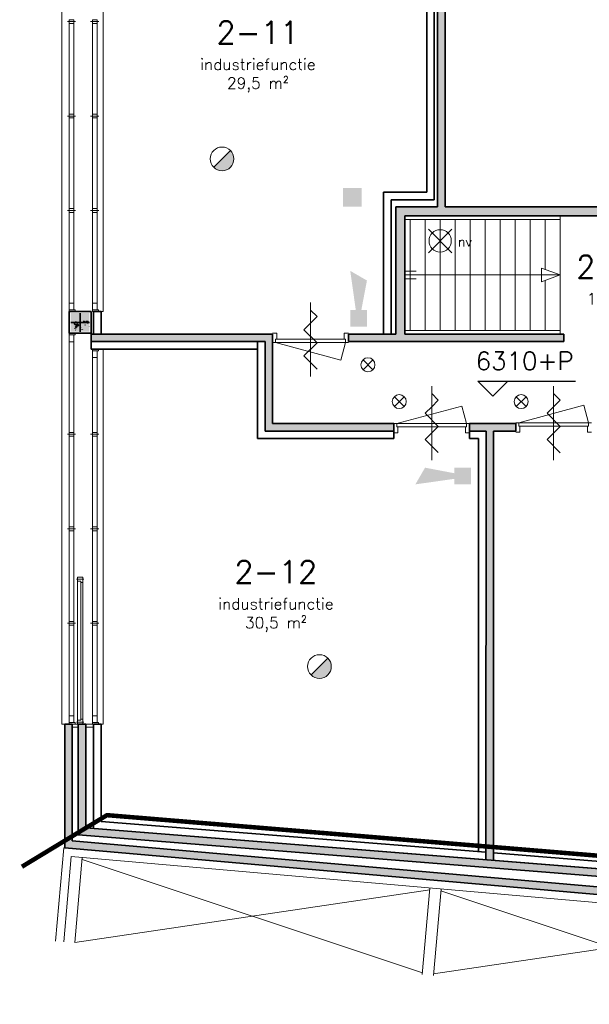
# Model space of a CAD drawing. Header units: millimetres. Extents: x -13022 to 1371524, y -38729 to 632593.
# Tile 307 of 381: x 732641 to 740232, y 569541 to 582658. Entities that reach past the tile are written whole.
import ezdxf

# ---------------------------------------------------------------- set-up
doc = ezdxf.new("R2010")
doc.units = ezdxf.units.MM
doc.header["$LTSCALE"] = 35
doc.linetypes.add('AI9-LType1', pattern=[1.69333, 0.846665, -0.846665])
for name, color, linetype, lineweight in [('A LIJN 1', 1, 'Continuous', 20), ('A LIJN 2', 2, 'Continuous', 35), ('A LIJN 5', 5, 'Continuous', 13), ('A LIJN 9', 252, 'Continuous', 18), ('Al65----_beveiliging-inst', 92, 'Continuous', 9), ('B6 TEKST', 7, 'Continuous', 25), ('B95 tekst', 7, 'Continuous', 25), ('brandveiligheid voorzieningen', 10, 'Continuous', 9)]:
    doc.layers.add(name, color=color, linetype=linetype, lineweight=lineweight)
doc.styles.add('Algemeen', font='simplex.shx', dxfattribs={"height": 2.5})
doc.styles.add('SIMPLEX', font='SIMPLEX.SHX', dxfattribs={"width": 0.75})

# ---------------------------------------------------------------- blocks, each defined once
blk = doc.blocks.new('Brandmelder')
at = {"layer": 'brandveiligheid voorzieningen'}
blk.add_hatch(color=256, dxfattribs=at).paths.add_polyline_path([(76.62, -89.8, 0.198912), (75.85, -87.94), (72.13, -91.66, 0.668179)])
blk.add_line((72.13, -91.66), (75.85, -87.94), dxfattribs=at)
blk.add_circle((73.99, -89.8), 2.63, dxfattribs=at)
blk = doc.blocks.new('Nevenindicator')
at = {"layer": 'Al65----_beveiliging-inst', "color": 92, "ltscale": 0.7}
for p, q in [((159.19, -81.94), (161.37, -79.75)), ((159.19, -79.75), (161.37, -81.94))]:
    blk.add_line(p, q, dxfattribs=at)
blk.add_circle((160.28, -80.84), 1.55, dxfattribs=at)
blk = doc.blocks.new('Signaalgever (akoestisch)')
at = {"layer": 'Al65----_beveiliging-inst', "color": 10, "linetype": 'Continuous'}
for points in [[(3.71, 0), (3.71, 3.71), (0, 0), (0, 3.71)], [(10.23, 0), (12.38, 3.71), (3.71, 1.24), (3.71, 2.48)]]:
    blk.add_solid(points, dxfattribs=at)
blk = doc.blocks.new('Noodverlichting')
at = {"layer": 'Al65----_beveiliging-inst', "color": 92}
for p, q in [((164, -62.36), (158.75, -57.12)), ((158.75, -62.36), (164, -57.12))]:
    blk.add_line(p, q, dxfattribs=at)
blk.add_circle((161.38, -59.74), 2.47, dxfattribs=at)
at = {"layer": 'Al65----_beveiliging-inst', "color": 7, "style": 'Algemeen'}
blk.add_text('nv', height=2.063, dxfattribs=at).set_placement((165.33, -60.96))

msp = doc.modelspace()

# ---------------------------------------------------------------- hatches: boundary and pattern name
at = {"layer": 'A LIJN 9', "ltscale": 0.1}
h = msp.add_hatch(color=256, dxfattribs=at)
h.dxf.hatch_style = 1
h.paths.add_polyline_path([(744044.193, 585438.872), (733441.12, 585438.872), (733441.124, 583979.206), (733541.123, 583979.206), (733541.123, 585338.872), (738210.205, 585338.872), (738210.205, 580166.872), (737654.205, 580166.872), (737654.205, 578469.372), (737021.133, 578469.372), (737021.133, 578369.372), (739894.203, 578369.372), (739894.203, 578469.372), (737774.204, 578469.372), (737774.204, 580046.872), (740819.202, 580046.872), (740819.202, 580166.872), (738310.204, 580166.872), (738310.204, 585338.872), (742834.206, 585338.872), (742834.206, 580166.872), (742309.204, 580166.872), (742309.204, 580066.872), (742934.204, 580066.872), (742934.204, 580166.872), (742934.204, 584069.444), (743064.201, 584069.444), (743064.201, 584169.444), (742934.204, 584169.444), (742934.204, 585338.872), (744044.193, 585338.872)])
h = msp.add_hatch(color=256, dxfattribs=at)
h.dxf.hatch_style = 1
h.paths.add_polyline_path([(736011.12, 578469.372), (733591.126, 578469.373), (733591.126, 578369.373), (735811.119, 578369.372), (735811.123, 578369.372), (735811.123, 578369.372), (735911.121, 578369.372), (735911.121, 577176.446), (737626.755, 577176.446), (737626.755, 577276.446), (736011.12, 577276.446)])
h = msp.add_hatch(color=256, dxfattribs=at)
h.dxf.hatch_style = 1
h.paths.add_polyline_path([(739251.751, 577276.446), (738636.765, 577276.446), (738636.768, 577176.446), (738856.762, 577176.446), (738855.103, 571465.571), (738955.093, 571457.615), (738956.757, 577176.446), (739251.755, 577176.446)])
h = msp.add_hatch(color=256, dxfattribs=at)
h.dxf.hatch_style = 1
h.paths.add_polyline_path([(733341.122, 571717.443), (733341.122, 573271.049), (733241.123, 573271.049), (733241.123, 571625.804), (744281.704, 570660.542), (744281.704, 571264.317), (744181.705, 571264.317), (744181.705, 570769.666)])
h = msp.add_hatch(color=256, dxfattribs=at)
h.dxf.hatch_style = 1
h.paths.add_polyline_path([(733521.122, 571890.008), (733521.122, 571890.008), (733521.122, 573271.049), (733421.124, 573271.049), (733421.124, 571797.649), (744101.704, 570947.771), (744101.704, 571264.317), (744001.705, 571264.317), (744001.705, 571056.044)])

# ---------------------------------------------------------------- linework, layer by layer
at = {"layer": 'A LIJN 1', "linetype": 'Continuous'}
for p, q in [((737774.204, 579996.872), (739844.368, 579996.644)), ((737844.399, 579996.879, -17276054.382), (737844.238, 578519.368, -17276054.382)), ((738044.395, 579995.843, -17276054.382), (738044.235, 578519.352, -17276054.382)), ((738244.392, 579995.843, -17276054.382), (738244.232, 578519.352, -17276054.382)), ((738444.389, 579995.843, -17276054.382), (738444.229, 578519.352, -17276054.382)), ((738644.386, 579995.843, -17276054.382), (738644.226, 578519.352, -17276054.382)), ((738844.383, 579995.843, -17276054.382), (738844.223, 578519.352, -17276054.382)), ((739044.38, 579995.843, -17276054.382), (739044.22, 578519.352, -17276054.382)), ((739244.377, 579995.843, -17276054.382), (739244.217, 578519.352, -17276054.382)), ((739444.374, 579995.843, -17276054.382), (739444.214, 578519.352, -17276054.382)), ((739644.371, 579995.843, -17276054.382), (739644.299, 579330.371, -17276054.382)), ((739844.372, 580045.84, -17276054.382), (739844.204, 578469.355, -17276054.382)), ((739844.368, 579996.644), (739844.372, 580045.84)), ((737774.22, 579306.707, -17276054.382), (737924.213, 579306.686, -17276054.382)), ((739594.585, 579166.484), (739594.601, 579348.466)), ((739594.601, 579348.466, -17276054.382), (739844.334, 579257.538, -17276054.382)), ((739844.334, 579257.555, -17276054.382), (737774.204, 579257.643, -17276054.382)), ((737924.213, 579206.687, -17276054.382), (737774.204, 579206.708, -17276054.382)), ((739844.334, 579257.538, -17276054.382), (739594.585, 579166.484, -17276054.382)), ((739644.283, 579184.603, -17276054.382), (739644.211, 578519.352, -17276054.382)), ((736516.129, 577903.281), (736516.129, 578890.475)), ((736603.596, 578702.985), (736516.129, 578790.475)), ((736516.129, 578615.529), (736603.592, 578702.985)), ((736428.665, 578528.073), (736516.129, 578615.529)), ((736603.596, 578353.143), (736428.665, 578528.073)), ((739844.204, 578519.369), (737774.204, 578519.369)), ((739844.204, 578469.372), (739844.204, 578519.369)), ((736603.596, 578353.143), (736428.665, 578178.212)), ((736603.596, 578003.282), (736428.665, 578178.212)), ((738131.763, 576789.849), (738131.763, 577777.043)), ((739756.763, 576789.335), (739756.763, 577776.529)), ((738219.231, 577589.553), (738131.763, 577677.043)), ((738131.763, 577502.097), (738219.227, 577589.553)), ((739844.231, 577589.039), (739756.763, 577676.529)), ((739756.763, 577501.583), (739844.227, 577589.039)), ((738044.3, 577414.641), (738131.763, 577502.097)), ((739669.3, 577414.127), (739756.763, 577501.583)), ((738219.231, 577239.711), (738044.3, 577414.641)), ((739844.231, 577239.197), (739669.3, 577414.127)), ((738219.231, 577239.711), (738044.3, 577064.78)), ((739844.231, 577239.197), (739669.3, 577064.266)), ((738219.231, 576889.85), (738044.3, 577064.78)), ((739844.231, 576889.336), (739669.3, 577064.266))]:
    msp.add_line(p, q, dxfattribs=at)
at = {"layer": 'A LIJN 2'}
for p, q in [((738210.205, 580166.872), (738210.205, 585338.872)), ((738310.204, 580166.872), (738310.204, 585338.872)), ((738066.124, 580358.871), (738066.124, 585238.871)), ((738166.122, 580258.871), (738166.122, 585238.871)), ((737490.124, 578469.372), (737490.124, 580358.871)), ((737490.124, 580358.871), (737590.122, 580358.871)), ((737590.122, 580358.871), (738066.124, 580358.871)), ((737590.122, 580258.871), (738166.122, 580258.871)), ((737590.122, 578469.372), (737590.122, 580258.871)), ((737654.205, 578469.372), (737654.205, 580166.872)), ((737654.205, 580166.872), (738210.205, 580166.872)), ((738310.204, 580166.872), (740819.202, 580166.872)), ((737774.204, 578469.372), (737774.204, 580046.872)), ((737774.204, 580046.872), (740819.202, 580046.872)), ((733626.125, 578469.372), (733626.125, 578770.128)), ((733726.124, 578770.128), (733626.125, 578770.128)), ((733726.124, 578469.372), (733726.124, 578770.128)), ((733321.121, 578625.136), (733571.064, 578625.145)), ((733377.884, 578625.69, -15000.001), (733372.551, 578618.984, -15000.001)), ((733385.597, 578629.419, -15000.001), (733377.884, 578625.69, -15000.001)), ((733394.165, 578629.431, -15000.001), (733385.597, 578629.419, -15000.001)), ((733401.886, 578625.725, -15000.001), (733394.165, 578629.431, -15000.001)), ((733407.238, 578619.035, -15000.001), (733401.886, 578625.725, -15000.001)), ((733446.118, 578750.138), (733446.129, 578500.143)), ((733495.621, 578645.799, -15000.001), (733497.418, 578637.988, -15000.001)), ((733497.418, 578637.988, -15000.001), (733502.422, 578631.729, -15000.001)), ((733502.422, 578631.729, -15000.001), (733509.647, 578628.262, -15000.001)), ((733509.647, 578628.262, -15000.001), (733517.662, 578628.274, -15000.001)), ((733517.662, 578628.274, -15000.001), (733524.88, 578631.762, -15000.001)), ((733524.88, 578631.762, -15000.001), (733529.865, 578638.036, -15000.001)), ((733529.865, 578638.036, -15000.001), (733531.639, 578645.852, -15000.001)), ((733537.003, 578632.963, -15000.001), (733535.999, 578628.54, -15000.001)), ((733535.999, 578628.54, -15000.001), (733537.014, 578624.119, -15000.001)), ((733539.826, 578636.514, -15000.001), (733537.003, 578632.963, -15000.001)), ((733537.014, 578624.119, -15000.001), (733539.848, 578620.577, -15000.001)), ((733543.907, 578638.488, -15000.001), (733539.826, 578636.514, -15000.001)), ((733539.848, 578620.577, -15000.001), (733543.938, 578618.615, -15000.001)), ((733548.443, 578638.495, -15000.001), (733543.907, 578638.488, -15000.001)), ((733552.532, 578636.532, -15000.001), (733548.443, 578638.495, -15000.001)), ((733548.473, 578618.621, -15000.001), (733552.559, 578620.595, -15000.001)), ((733555.367, 578632.99, -15000.001), (733552.532, 578636.532, -15000.001)), ((733552.559, 578620.595, -15000.001), (733555.382, 578624.146, -15000.001)), ((733556.381, 578628.57, -15000.001), (733555.367, 578632.99, -15000.001)), ((733555.382, 578624.146, -15000.001), (733556.381, 578628.57, -15000.001)), ((733372.551, 578618.984, -15000.001), (733370.659, 578610.629, -15000.001)), ((733370.659, 578610.629, -15000.001), (733372.578, 578602.28, -15000.001)), ((733372.578, 578602.28, -15000.001), (733377.926, 578595.59, -15000.001)), ((733374.378, 578541.251, -15000.001), (733376.766, 578542.05, -15000.001)), ((733377.926, 578595.59, -15000.001), (733385.651, 578591.885, -15000.001)), ((733383.095, 578567.527, -15000.001), (733386.28, 578565.94, -15000.001)), ((733384.998, 578567.529, -15000.001), (733384.213, 578564.074, -15000.001)), ((733384.213, 578564.074, -15000.001), (733385.006, 578560.623, -15000.001)), ((733387.203, 578570.301, -15000.001), (733384.998, 578567.529, -15000.001)), ((733385.006, 578560.623, -15000.001), (733387.219, 578557.857, -15000.001)), ((733385.651, 578591.885, -15000.001), (733394.219, 578591.897, -15000.001)), ((733391.121, 578521.378, -15000.001), (733386.341, 578525.351, -15000.001)), ((733390.389, 578571.843, -15000.001), (733387.203, 578570.301, -15000.001)), ((733387.219, 578557.857, -15000.001), (733390.412, 578556.324, -15000.001)), ((733390.293, 578542.07, -15000.001), (733390.289, 578546.049, -15000.001)), ((733393.932, 578571.848, -15000.001), (733390.389, 578571.843, -15000.001)), ((733390.412, 578556.324, -15000.001), (733393.955, 578556.33, -15000.001)), ((733397.125, 578570.316, -15000.001), (733393.932, 578571.848, -15000.001)), ((733393.955, 578556.33, -15000.001), (733397.144, 578557.871, -15000.001)), ((733394.219, 578591.897, -15000.001), (733401.932, 578595.625, -15000.001)), ((733399.338, 578567.55, -15000.001), (733397.125, 578570.316, -15000.001)), ((733397.144, 578557.871, -15000.001), (733399.349, 578560.644, -15000.001)), ((733400.131, 578564.098, -15000.001), (733399.338, 578567.55, -15000.001)), ((733399.349, 578560.644, -15000.001), (733400.131, 578564.098, -15000.001)), ((733401.932, 578595.625, -15000.001), (733407.265, 578602.331, -15000.001)), ((733405.327, 578593.009, -15000.001), (733404.324, 578588.585, -15000.001)), ((733404.324, 578588.585, -15000.001), (733405.342, 578584.165, -15000.001)), ((733408.15, 578596.559, -15000.001), (733405.327, 578593.009, -15000.001)), ((733405.342, 578584.165, -15000.001), (733408.173, 578580.623, -15000.001)), ((733409.157, 578610.686, -15000.001), (733407.238, 578619.035, -15000.001)), ((733407.265, 578602.331, -15000.001), (733409.157, 578610.686, -15000.001)), ((733412.235, 578598.533, -15000.001), (733408.15, 578596.559, -15000.001)), ((733408.173, 578580.623, -15000.001), (733412.262, 578578.66, -15000.001)), ((733416.771, 578598.54, -15000.001), (733412.235, 578598.533, -15000.001)), ((733412.262, 578578.66, -15000.001), (733416.798, 578578.667, -15000.001)), ((733420.86, 578596.578, -15000.001), (733416.771, 578598.54, -15000.001)), ((733416.798, 578578.667, -15000.001), (733420.883, 578580.641, -15000.001)), ((733423.691, 578593.036, -15000.001), (733420.86, 578596.578, -15000.001)), ((733420.883, 578580.641, -15000.001), (733423.706, 578584.191, -15000.001)), ((733424.709, 578588.615, -15000.001), (733423.691, 578593.036, -15000.001)), ((733423.706, 578584.191, -15000.001), (733424.709, 578588.615, -15000.001)), ((733438.782, 578584.322, -15000.001), (733441.963, 578585.919, -15000.001)), ((733451.557, 578556.486, -15000.001), (733456.337, 578552.513, -15000.001)), ((733463.524, 578535.015, -15000.001), (733465.115, 578536.608, -15000.001)), ((733467.468, 578560.488, -15000.001), (733470.65, 578560.492, -15000.001)), ((733472.29, 578527.864, -15000.001), (733474.674, 578529.459, -15000.001)), ((733488.991, 578535.847, -15000.001), (733490.585, 578533.462, -15000.001)), ((733512.787, 578591.593, -15000.001), (733514.382, 578589.208, -15000.001)), ((733543.938, 578618.615, -15000.001), (733548.473, 578618.621, -15000.001)), ((733557.388, 578569.374, -15000.001), (733559.773, 578570.969, -15000.001)), ((733569.317, 578575.758, -15000.001), (733569.313, 578577.351, -15000.001)), ((733569.328, 578567.004, -15000.001), (733570.13, 578565.413, -15000.001)), ((733591.126, 578469.373), (736011.12, 578469.372)), ((733591.126, 578369.373), (733591.126, 578469.373)), ((733591.126, 578369.373), (735811.119, 578369.372)), ((733591.126, 578269.373), (733591.126, 578369.373)), ((735811.123, 578369.372), (735811.123, 577076.447)), ((735811.123, 578369.372), (735911.121, 578369.372)), ((735911.121, 578369.372), (735911.121, 577176.446)), ((736011.12, 578469.372), (736011.12, 577276.446)), ((737021.133, 578469.372), (737021.133, 578369.372)), ((737021.133, 578469.372), (737654.205, 578469.372)), ((737021.133, 578369.372), (739894.203, 578369.372)), ((737774.204, 578469.372), (739894.203, 578469.372)), ((739894.203, 578469.372), (739894.203, 578369.372)), ((733591.126, 578269.373), (735811.123, 578269.372)), ((736011.12, 577276.446), (737626.755, 577276.446)), ((737626.755, 577176.446), (737626.755, 577276.446)), ((738636.765, 577276.446), (739251.751, 577276.446)), ((738636.768, 577176.446), (738636.765, 577276.446)), ((739251.755, 577176.446), (739251.751, 577276.446)), ((735811.123, 577076.447), (737626.755, 577076.447)), ((735911.121, 577176.446), (737626.755, 577176.446)), ((737626.755, 577076.447), (737626.755, 577176.446)), ((738636.768, 577176.446), (738856.762, 577176.446)), ((738636.768, 577076.447), (738636.768, 577176.446)), ((738636.768, 577076.447), (738756.771, 577077.7)), ((738756.767, 577076.477), (738755.104, 571573.874)), ((738856.762, 577176.446), (738855.103, 571465.571)), ((738856.762, 577076.447), (738855.103, 571565.887)), ((738956.757, 577176.418), (738955.093, 571457.585)), ((738956.76, 577176.446), (739251.755, 577176.446)), ((733241.123, 573271.049), (733241.123, 571625.804)), ((733241.123, 573271.049), (733341.122, 573271.049)), ((733341.122, 573271.049), (733341.122, 571717.443)), ((733421.124, 573271.049), (733421.124, 571797.649)), ((733521.122, 573271.049), (733421.124, 573271.049)), ((733521.122, 573271.049), (733521.122, 571890.008)), ((733626.125, 573271.049), (733626.125, 571881.673)), ((733626.125, 573271.049), (733726.124, 573271.049)), ((733726.124, 573271.049), (733726.124, 571974.032)), ((733726.124, 571974.032), (738855.164, 571565.868)), ((744001.705, 571056.044), (733521.122, 571890.008)), ((733521.122, 571890.008), (744001.705, 571056.044)), ((733341.122, 571717.443), (744182.552, 570769.592)), ((733421.124, 571797.649), (744101.704, 570947.771)), ((738855.164, 571765.318), (738855.152, 571765.312)), ((738855.152, 571765.312), (738855.164, 571765.306)), ((733241.123, 571625.804), (744281.704, 570660.542)), ((743901.707, 571164.317), (738955.097, 571557.931))]:
    msp.add_line(p, q, dxfattribs=at)
for points in [[(737199.135, 580166.876, -15000.001), (736949.135, 580166.867, -15000.001), (737199.135, 580416.868, -15000.001), (736949.135, 580416.866, -15000.001)], [(733571.064, 578500.148, -15000.001), (733321.121, 578500.139, -15000.001), (733571.064, 578750.135, -15000.001), (733321.121, 578750.133, -15000.001)]]:
    msp.add_trace(points, dxfattribs=at)
msp.add_3dface([(733301.125, 578770.128), (733591.126, 578770.128), (733591.126, 578480.15), (733301.125, 578480.15)], dxfattribs=at)
at = {"layer": 'A LIJN 5', "linetype": 'Continuous'}
for p, q in [((733201.122, 583979.206), (733201.122, 573271.049)), ((733751.125, 583979.206), (733751.125, 578770.128)), ((733276.127, 582633.192), (733386.128, 582633.192)), ((733301.129, 581399.645), (733301.129, 582608.183)), ((733361.134, 581399.645), (733361.134, 582608.183)), ((733586.132, 582633.192), (733696.133, 582633.192)), ((733611.134, 581399.645), (733611.134, 582608.183)), ((733671.139, 581399.645), (733671.139, 582608.183)), ((733276.127, 581374.658), (733386.128, 581374.658)), ((733301.129, 580141.134), (733301.129, 581349.657)), ((733361.134, 581349.657), (733361.134, 580141.134)), ((733586.132, 581374.658), (733696.133, 581374.658)), ((733611.134, 580141.134), (733611.134, 581349.657)), ((733671.139, 581349.657), (733671.139, 580141.134)), ((733276.127, 580116.136), (733386.128, 580116.136)), ((733301.129, 578882.632), (733301.129, 580091.154)), ((733361.134, 580091.154), (733361.134, 578882.632)), ((733586.132, 580116.136), (733696.133, 580116.136)), ((733611.134, 578882.632), (733611.134, 580091.154)), ((733671.139, 580091.154), (733671.139, 578882.632)), ((733751.125, 578770.128), (733726.124, 578770.128)), ((733301.129, 577159.101), (733301.129, 578367.647)), ((733361.134, 577159.101), (733361.134, 578367.647)), ((736966.129, 578401.871), (736066.124, 578401.871)), ((733751.125, 578269.373), (733751.125, 573271.049)), ((736051.125, 578356.871), (736981.133, 578356.871)), ((736051.128, 578356.871), (736918.835, 578124.369)), ((736918.835, 578124.369), (736981.133, 578356.871)), ((733611.134, 577159.101), (733611.134, 578156.869)), ((733671.139, 577159.101), (733671.139, 578156.869)), ((737666.76, 577278.45), (738534.47, 577510.951)), ((738534.47, 577510.951), (738596.767, 577278.453)), ((739291.763, 577288.945), (740159.473, 577521.446)), ((740159.473, 577521.446), (740221.771, 577288.949)), ((737666.76, 577278.45), (738596.767, 577278.451)), ((738581.764, 577233.451), (737681.759, 577233.45)), ((739291.763, 577288.945), (740221.771, 577288.946)), ((740206.768, 577243.946), (739306.763, 577243.946)), ((733276.127, 577134.113), (733386.128, 577134.113)), ((733301.129, 575900.566), (733301.129, 577109.104)), ((733361.134, 575900.566), (733361.134, 577109.104)), ((733586.132, 577134.113), (733696.133, 577134.113)), ((733611.134, 575900.566), (733611.134, 577109.104)), ((733671.139, 575900.566), (733671.139, 577109.104)), ((733276.127, 575875.58), (733386.128, 575875.58)), ((733586.132, 575875.58), (733696.133, 575875.58)), ((733301.129, 574642.055), (733301.129, 575850.578)), ((733361.134, 575850.578), (733361.134, 574642.055)), ((733611.134, 574642.055), (733611.134, 575850.578)), ((733671.139, 575850.578), (733671.139, 574642.055)), ((733496.571, 575204.55), (733395.859, 575204.55)), ((733411.301, 575178.05), (733411.301, 573324.049)), ((733456.123, 573341.048), (733456.123, 575161.051)), ((733481.125, 573341.048), (733481.125, 575161.051)), ((733276.127, 574617.057), (733386.128, 574617.057)), ((733301.129, 573383.552), (733301.129, 574592.075)), ((733361.134, 574592.075), (733361.134, 573383.552)), ((733586.132, 574617.057), (733696.133, 574617.057)), ((733611.134, 573383.552), (733611.134, 574592.075)), ((733671.139, 574592.075), (733671.139, 573383.552)), ((733241.123, 573271.049), (733201.122, 573271.049)), ((733341.122, 573271.049), (733421.124, 573271.049)), ((733496.571, 573297.548), (733395.859, 573297.548)), ((733521.122, 573271.049), (733611.134, 573271.049)), ((733751.125, 573271.049), (733726.124, 573271.049)), ((733341.122, 573231.045), (733421.124, 573231.045)), ((733521.122, 573231.045), (733626.125, 573231.045)), ((733228.871, 571626.833, 15000.001), (733119.927, 570381.549, 15000.001)), ((752625.313, 569929.864, 15000.001), (733228.871, 571626.833, 15000.001)), ((733328.869, 571507.664, 15000.001), (733229.508, 570371.962, 15000.001)), ((752615.73, 569820.283, 15000.001), (733328.869, 571507.664, 15000.001)), ((733375.645, 570364.129, 3965.8), (733474.56, 571494.781, 3965.8)), ((733472.389, 571469.905), (738007.946, 569958.855)), ((733375.645, 570364.129), (738104.691, 571064.631)), ((738006.207, 569938.927, 3965.8), (738106.873, 571089.506, 3965.8)), ((738155.636, 569925.819, 3965.8), (738256.306, 571076.433, 3965.8)), ((738254.124, 571051.557), (742789.688, 569540.507)), ((738157.383, 569945.782), (742886.425, 570646.284))]:
    msp.add_line(p, q, dxfattribs=at)
for points in [[(733301.129, 582608.183), (733301.129, 582658.178), (733361.134, 582658.178), (733361.134, 582608.183)], [(733611.134, 582608.183), (733611.134, 582658.178), (733671.139, 582658.178), (733671.139, 582608.183)], [(733301.129, 581349.649), (733301.129, 581399.645), (733361.134, 581399.645), (733361.134, 581349.649)], [(733611.134, 581349.649), (733611.134, 581399.645), (733671.139, 581399.645), (733671.139, 581349.649)], [(733301.129, 580091.135), (733301.129, 580141.115), (733361.134, 580141.115), (733361.134, 580091.135)], [(733611.134, 580091.135), (733611.134, 580141.115), (733671.139, 580141.115), (733671.139, 580091.135)], [(733301.129, 578792.632), (733301.129, 578882.613), (733361.134, 578882.613), (733361.134, 578792.632)], [(733381.13, 578770.129), (733381.13, 578792.632), (733301.129, 578792.632), (733301.129, 578770.129)], [(733611.134, 578792.632), (733611.134, 578882.613), (733671.139, 578882.613), (733671.139, 578792.632)], [(733691.136, 578770.129), (733691.136, 578792.632), (733611.134, 578792.632), (733611.134, 578770.129)], [(733381.13, 578457.651), (733381.13, 578480.15), (733301.129, 578480.15), (733301.129, 578457.651)], [(733301.129, 578367.647), (733301.129, 578457.651), (733361.134, 578457.651), (733361.134, 578367.647)], [(733691.136, 578246.873), (733691.136, 578269.372), (733611.134, 578269.372), (733611.134, 578246.873)], [(733611.134, 578156.869), (733611.134, 578246.873), (733671.139, 578246.873), (733671.139, 578156.869)], [(733301.129, 577109.104), (733301.129, 577159.1), (733361.134, 577159.1), (733361.134, 577109.104)], [(733611.134, 577109.104), (733611.134, 577159.1), (733671.139, 577159.1), (733671.139, 577109.104)], [(733301.129, 575850.57), (733301.129, 575900.566), (733361.134, 575900.566), (733361.134, 575850.57)], [(733611.134, 575850.57), (733611.134, 575900.566), (733671.139, 575900.566), (733671.139, 575850.57)], [(733301.129, 574592.056), (733301.129, 574642.036), (733361.134, 574642.036), (733361.134, 574592.056)], [(733611.134, 574592.056), (733611.134, 574642.036), (733671.139, 574642.036), (733671.139, 574592.056)], [(733301.129, 573293.552), (733301.129, 573383.533), (733361.134, 573383.533), (733361.134, 573293.552)], [(733611.134, 573293.552), (733611.134, 573383.533), (733671.139, 573383.533), (733671.139, 573293.552)], [(733381.13, 573271.049), (733381.13, 573293.552), (733301.129, 573293.552), (733301.129, 573271.049)], [(733691.136, 573271.049), (733691.136, 573293.552), (733611.134, 573293.552), (733611.134, 573271.049)]]:
    msp.add_3dface(points, dxfattribs=at)
for points, invisible_edges in [([(736051.125, 578401.871), (736011.12, 578481.872), (736066.124, 578481.872)], 13), ([(736051.125, 578401.871), (736051.125, 578356.871), (736011.12, 578356.871)], 12), ([(736051.125, 578401.871), (736066.124, 578481.872), (736066.124, 578401.871)], 1), ([(736981.133, 578401.871), (736966.129, 578401.871), (736966.129, 578481.872)], 12), ([(736981.133, 578401.871), (736966.129, 578481.872), (737021.133, 578481.872)], 13), ([(736981.133, 578356.871), (736981.133, 578401.871), (737021.133, 578356.871)], 2), ([(737666.76, 577278.45), (737666.76, 577233.45), (737626.755, 577278.45)], 2), ([(737626.755, 577153.45), (737666.76, 577233.45), (737681.759, 577153.45)], 3), ([(737666.76, 577233.45), (737681.759, 577233.45), (737681.759, 577153.45)], 12), ([(738581.764, 577153.45), (738581.764, 577233.451), (738596.767, 577233.451)], 12), ([(738636.768, 577153.45), (738581.764, 577153.45), (738596.767, 577233.451)], 14), ([(738596.767, 577233.451), (738596.767, 577278.451), (738636.768, 577278.451)], 12), ([(739291.763, 577288.945), (739291.763, 577243.946), (739251.759, 577288.946)], 2), ([(739251.759, 577163.945), (739291.763, 577243.946), (739306.763, 577163.945)], 3), ([(739291.763, 577243.946), (739306.763, 577243.946), (739306.763, 577163.945)], 12), ([(740206.768, 577163.946), (740221.771, 577243.947), (740261.772, 577163.946)], 3), ([(740206.768, 577163.946), (740206.768, 577243.947), (740221.771, 577243.947)], 12), ([(740221.771, 577243.947), (740221.771, 577288.947), (740261.772, 577288.947)], 12), ([(733411.301, 575231.05), (733481.125, 575231.05), (733456.123, 575178.05)], 14), ([(733411.301, 575231.05), (733456.123, 575178.05), (733411.301, 575178.05)], 1), ([(733481.125, 575161.05), (733456.123, 575178.05), (733481.125, 575231.05)], 3), ([(733481.125, 575161.05), (733456.123, 575161.05), (733456.123, 575178.05)], 12), ([(733411.301, 573324.049), (733456.123, 573324.049), (733411.301, 573271.049)], 2), ([(733481.125, 573341.048), (733456.123, 573324.049), (733456.123, 573341.049)], 1), ([(733481.125, 573341.048), (733481.125, 573271.049), (733456.123, 573324.049)], 14)]:
    msp.add_3dface(points, dxfattribs=dict(at, invisible_edges=invisible_edges))
at = {"layer": 'Al65----_beveiliging-inst', "color": 92, "linetype": 'AI9-LType1', "lineweight": 0, "ltscale": 0.1, "const_width": 60, "flags": 128}
msp.add_lwpolyline([(732670.739, 571373.824), (733804.109, 572060.499), (743787.593, 571236.349), (745689.419, 571079.35)], dxfattribs=at)
at = {"layer": 'B95 tekst'}
for p, q in [((738746.349, 577840.412), (740048.704, 577840.412)), ((738746.349, 577840.412), (738946.351, 577640.41)), ((739146.354, 577840.412), (738946.351, 577640.41))]:
    msp.add_line(p, q, dxfattribs=at)

# ---------------------------------------------------------------- block references
at = {"ltscale": 0.1, "xscale": 60, "yscale": 60, "zscale": 60}
msp.add_blockref('Noodverlichting', (728561.786, 583295.73, -17276054.382), dxfattribs=at)
for p, rotation in [((737268.606, 578569.372), 90), ((738656.685, 576690.073), 180)]:
    msp.add_blockref('Signaalgever (akoestisch)', p, dxfattribs=dict(at, rotation=rotation))
at = {"layer": 'Al65----_beveiliging-inst', "xscale": 60, "yscale": 60, "zscale": 60}
for name, p in [('Brandmelder', (730898.191, 586191.72)), ('Nevenindicator', (727665.344, 582911.323)), ('Nevenindicator', (728082.706, 582420.526)), ('Nevenindicator', (729707.706, 582420.011)), ('Brandmelder', (732196.431, 579428.255))]:
    msp.add_blockref(name, p, dxfattribs=at)

# ---------------------------------------------------------------- texts
at = {"layer": 'B6 TEKST', "style": 'SIMPLEX'}
msp.add_text('6310+P', height=240, dxfattribs=at).set_placement((738717.999, 577991.641))
at = {"layer": 'B95 tekst', "char_height": 300, "width": 4383.91272, "attachment_point": 2, "style": 'Algemeen'}
for s, insert in [('\\pt3600;2-11\\P{\\H0.5x;\\C1;industriefunctie\\P\\ptz;\\C256;29,5 m²}', (735814.61, 582638.146)), ('\\pt3600;2-08{\\H0.5x;\\C1;\\P\\ptz;\\C256;16,4 m²}', (740609.384, 579515.442)), ('\\pt3600;2-12\\P{\\H0.5x;\\C1;industriefunctie\\P\\ptz;\\C256;30,5 m²}', (736054.902, 575450.342))]:
    msp.add_mtext(s, dxfattribs=dict(at, insert=insert))

doc.saveas('drawing.dxf')
